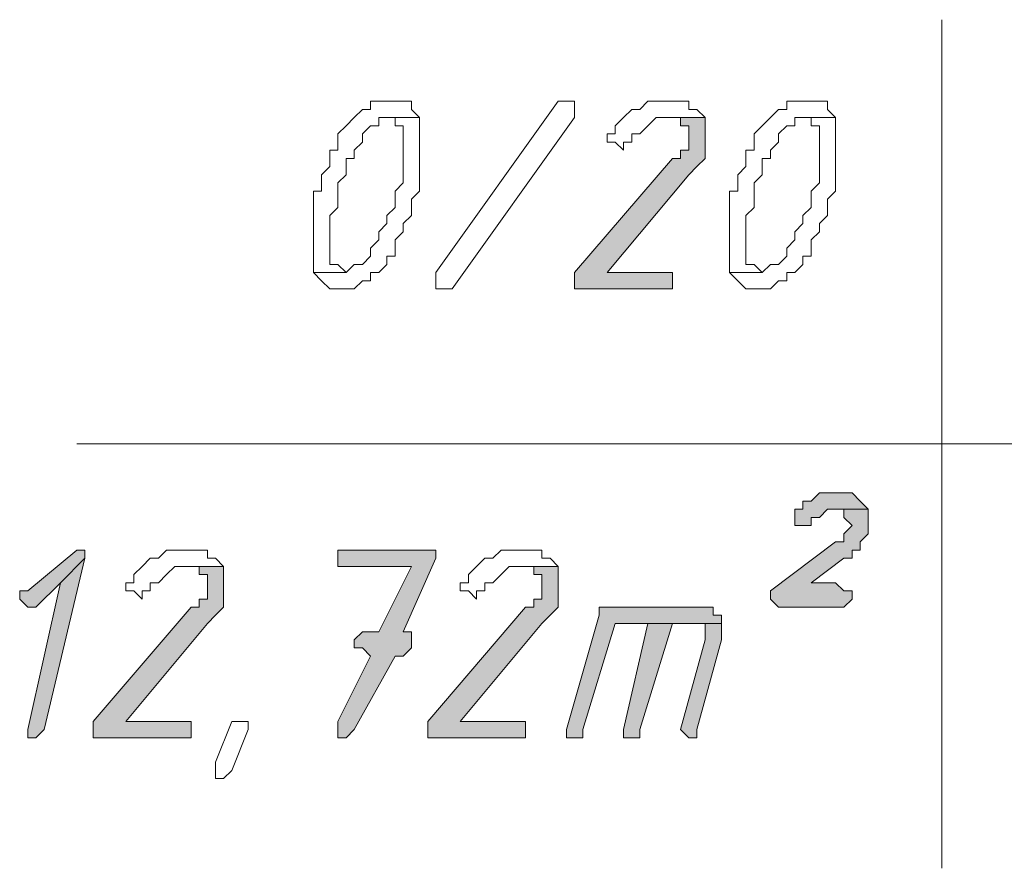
# Model space of a CAD drawing. Header units: inches. Extents: x -1441 to 3871, y -4351 to 2413.
# Tile 270 of 308: x 1706 to 1757, y 111 to 155. Entities that reach past the tile are written whole.
import ezdxf

# ---------------------------------------------------------------- set-up
doc = ezdxf.new("R2010")
doc.units = ezdxf.units.IN
doc.header["$MEASUREMENT"] = 0
doc.layers.add('at_Entity', color=7, linetype='Continuous')
doc.layers.add('at_Solid', color=7, linetype='Continuous')

msp = doc.modelspace()

# ---------------------------------------------------------------- hatches: boundary and pattern name
at = {"layer": 'at_Solid', "lineweight": 15}
for points in [[(1741.47163, 150.33092), (1739.35355, 150.33092), (1740.19792, 150.33092), (1740.19792, 149.90636), (1740.62249, 149.90636), (1740.62249, 148.63265), (1740.19792, 148.63265), (1740.19792, 148.21285), (1739.77335, 148.21285), (1734.69761, 142.28796), (1734.69761, 141.43883), (1739.35355, 141.43883), (1739.77335, 141.43883), (1739.77335, 142.28796), (1739.35355, 142.28796), (1736.39111, 142.28796), (1740.62249, 147.36371), (1741.04706, 147.78828), (1741.47163, 148.21285), (1741.47163, 149.90636)], [(1748.24088, 130.85799), (1747.81631, 130.85799), (1747.39651, 130.85799), (1746.97194, 130.43343), (1746.54737, 130.43343), (1746.54737, 130.01363), (1746.12758, 130.01363), (1746.12758, 129.16449), (1746.54737, 129.16449), (1746.97194, 129.16449), (1746.97194, 129.58429), (1747.39651, 129.58429), (1747.81631, 130.01363), (1749.93439, 130.01363), (1749.50982, 130.43343), (1749.09002, 130.85799), (1748.66545, 130.85799)], [(1749.93439, 130.01363), (1748.24088, 130.01363), (1748.66545, 130.01363), (1748.66545, 129.58429), (1749.09002, 129.16449), (1748.66545, 128.73992), (1748.66545, 128.31535), (1748.24088, 128.31535), (1744.85387, 125.77748), (1744.85387, 125.35291), (1745.27844, 124.93311), (1748.66545, 124.93311), (1749.09002, 125.35291), (1749.09002, 125.77748), (1748.66545, 125.77748), (1748.24088, 126.20205), (1746.97194, 126.20205), (1748.66545, 127.47098), (1749.09002, 127.47098), (1749.09002, 127.89555), (1749.50982, 127.89555), (1749.50982, 128.31535), (1749.93439, 128.73992), (1749.93439, 129.58429)], [(1708.87522, 127.89555), (1706.33735, 125.77748), (1705.91278, 125.77748), (1705.91278, 125.35291), (1706.33735, 124.93311), (1706.75715, 124.93311), (1708.03086, 126.20205), (1709.29979, 127.47098), (1709.29979, 127.89555)], [(1727.07922, 127.89555), (1722.42327, 127.89555), (1722.42327, 127.04641), (1726.23008, 127.04641), (1724.53657, 123.6594), (1723.6922, 123.6594), (1723.26764, 123.2396), (1723.26764, 122.81504), (1723.6922, 122.81504), (1724.11677, 122.39047), (1722.42327, 119.00346), (1722.42327, 118.15909), (1722.84307, 118.15909), (1723.26764, 118.57889), (1725.38571, 122.39047), (1725.80551, 122.39047), (1726.23008, 122.81504), (1726.23008, 123.6594), (1725.80551, 123.6594), (1727.49901, 127.47098), (1727.49901, 127.89555)], [(1709.29979, 127.47098), (1708.03086, 126.20205), (1706.33735, 118.57889), (1706.33735, 118.15909), (1706.75715, 118.15909), (1707.18172, 118.57889)], [(1716.49361, 127.04641), (1714.38031, 127.04641), (1715.22468, 127.04641), (1715.22468, 126.62185), (1715.64925, 126.62185), (1715.64925, 125.35291), (1715.22468, 125.35291), (1715.22468, 124.93311), (1714.80011, 124.93311), (1709.71959, 119.00346), (1709.71959, 118.15909), (1714.38031, 118.15909), (1714.80011, 118.15909), (1714.80011, 119.00346), (1714.38031, 119.00346), (1711.41787, 119.00346), (1715.64925, 124.08397), (1716.07381, 124.50854), (1716.49361, 124.93311), (1716.49361, 126.62185)], [(1733.84847, 127.04641), (1731.73039, 127.04641), (1732.57953, 127.04641), (1732.57953, 126.62185), (1733.0041, 126.62185), (1733.0041, 125.35291), (1732.57953, 125.35291), (1732.57953, 124.93311), (1732.15496, 124.93311), (1727.07922, 119.00346), (1727.07922, 118.15909), (1731.73039, 118.15909), (1732.15496, 118.15909), (1732.15496, 119.00346), (1731.73039, 119.00346), (1728.76795, 119.00346), (1733.0041, 124.08397), (1733.42867, 124.50854), (1733.84847, 124.93311), (1733.84847, 126.62185)], [(1741.04706, 124.93311), (1735.96654, 124.93311), (1735.96654, 124.50854), (1734.27304, 118.57889), (1734.27304, 118.15909), (1734.69761, 118.15909), (1735.12217, 118.15909), (1735.12217, 118.57889), (1736.81091, 124.08397), (1742.316, 124.08397), (1742.316, 124.50854), (1741.89143, 124.50854), (1741.89143, 124.93311), (1741.47163, 124.93311)], [(1738.50442, 124.08397), (1737.23548, 118.57889), (1737.23548, 118.15909), (1737.66005, 118.15909), (1738.08462, 118.15909), (1738.08462, 118.57889), (1739.77335, 124.08397), (1740.62249, 124.08397)], [(1742.316, 124.08397), (1738.50442, 124.08397), (1740.62249, 124.08397), (1741.47163, 124.08397), (1741.47163, 123.2396), (1740.19792, 118.57889), (1740.62249, 118.15909), (1741.04706, 118.15909), (1741.04706, 118.57889), (1742.316, 123.2396), (1742.316, 123.6594)]]:
    msp.add_hatch(color=7, dxfattribs=at).paths.add_polyline_path(points)

# ---------------------------------------------------------------- linework, layer by layer
at = {"layer": 'at_Entity', "color": 7, "lineweight": 15}
for p, q in [((1753.74597, 155.40667), (1753.74597, 111.38507)), ((1723.6922, 150.75072), (1723.26764, 150.33092)), ((1724.11677, 150.75072), (1723.6922, 150.75072)), ((1723.6922, 150.75072), (1723.6922, 150.75072)), ((1724.53657, 151.17529), (1724.11677, 151.17529)), ((1724.11677, 151.17529), (1724.11677, 150.75072)), ((1724.96114, 151.17529), (1724.53657, 151.17529)), ((1725.38571, 151.17529), (1724.96114, 151.17529)), ((1725.80551, 151.17529), (1725.38571, 151.17529)), ((1725.38571, 151.17529), (1725.38571, 151.17529)), ((1726.23008, 151.17529), (1725.80551, 151.17529)), ((1726.23008, 150.75072), (1726.23008, 151.17529)), ((1726.65465, 150.33092), (1726.23008, 150.75072)), ((1727.49901, 142.28796), (1733.84847, 151.17529)), ((1733.84847, 151.17529), (1734.27304, 151.17529)), ((1734.27304, 151.17529), (1734.69761, 151.17529)), ((1734.69761, 151.17529), (1734.69761, 150.33092)), ((1737.66005, 150.75072), (1737.23548, 150.33092)), ((1738.08462, 150.75072), (1737.66005, 150.75072)), ((1737.66005, 150.75072), (1737.66005, 150.75072)), ((1738.50442, 151.17529), (1738.08462, 150.75072)), ((1738.92898, 151.17529), (1738.50442, 151.17529)), ((1739.77335, 151.17529), (1738.92898, 151.17529)), ((1740.62249, 151.17529), (1739.77335, 151.17529)), ((1739.77335, 151.17529), (1739.77335, 151.17529)), ((1740.62249, 150.75072), (1740.62249, 151.17529)), ((1741.04706, 150.75072), (1740.62249, 150.75072)), ((1741.47163, 150.33092), (1741.04706, 150.75072)), ((1745.27844, 150.75072), (1744.85387, 150.33092)), ((1745.70301, 150.75072), (1745.27844, 150.75072)), ((1745.27844, 150.75072), (1745.27844, 150.75072)), ((1746.12758, 151.17529), (1745.70301, 151.17529)), ((1745.70301, 151.17529), (1745.70301, 150.75072)), ((1746.54737, 151.17529), (1746.12758, 151.17529)), ((1746.97194, 151.17529), (1746.54737, 151.17529)), ((1747.39651, 151.17529), (1746.97194, 151.17529)), ((1746.97194, 151.17529), (1746.97194, 151.17529)), ((1747.81631, 151.17529), (1747.39651, 151.17529)), ((1747.81631, 150.75072), (1747.81631, 151.17529)), ((1748.24088, 150.33092), (1747.81631, 150.75072)), ((1723.26764, 150.33092), (1722.84307, 149.90636)), ((1723.26764, 150.33092), (1723.26764, 150.33092)), ((1724.53657, 149.90636), (1724.53657, 150.33092)), ((1724.53657, 150.33092), (1724.96114, 150.33092)), ((1726.65465, 150.33092), (1724.96114, 150.33092)), ((1724.96114, 150.33092), (1725.38571, 150.33092)), ((1724.96114, 150.33092), (1726.65465, 150.33092)), ((1725.38571, 150.33092), (1725.38571, 149.90636)), ((1726.65465, 146.51934), (1726.65465, 150.33092)), ((1726.65465, 150.33092), (1726.65465, 150.33092)), ((1734.69761, 150.33092), (1728.34815, 141.43883)), ((1737.23548, 150.33092), (1736.81091, 149.90636)), ((1737.23548, 150.33092), (1737.23548, 150.33092)), ((1738.50442, 149.90636), (1738.92898, 150.33092)), ((1738.92898, 150.33092), (1741.47163, 150.33092)), ((1741.47163, 150.33092), (1739.35355, 150.33092)), ((1739.35355, 150.33092), (1740.19792, 150.33092)), ((1740.19792, 150.33092), (1740.19792, 149.90636)), ((1741.47163, 149.90636), (1741.47163, 150.33092)), ((1744.85387, 150.33092), (1744.43407, 149.90636)), ((1744.85387, 150.33092), (1744.85387, 150.33092)), ((1746.12758, 149.90636), (1746.12758, 150.33092)), ((1746.12758, 150.33092), (1746.54737, 150.33092)), ((1748.24088, 150.33092), (1746.54737, 150.33092)), ((1746.54737, 150.33092), (1746.97194, 150.33092)), ((1746.54737, 150.33092), (1748.24088, 150.33092)), ((1746.97194, 150.33092), (1746.97194, 149.90636)), ((1748.24088, 146.51934), (1748.24088, 150.33092)), ((1748.24088, 150.33092), (1748.24088, 150.33092)), ((1722.84307, 149.90636), (1722.42327, 149.48179)), ((1722.84307, 149.90636), (1722.84307, 149.90636)), ((1723.6922, 149.48179), (1724.11677, 149.90636)), ((1724.11677, 149.90636), (1724.53657, 149.90636)), ((1725.38571, 149.90636), (1725.80551, 149.90636)), ((1725.80551, 149.90636), (1725.80551, 146.94391)), ((1736.81091, 149.90636), (1736.81091, 149.48179)), ((1738.08462, 149.48179), (1738.50442, 149.90636)), ((1738.50442, 149.90636), (1738.50442, 149.90636)), ((1740.19792, 149.90636), (1740.62249, 149.90636)), ((1740.62249, 149.90636), (1740.62249, 148.63265)), ((1741.47163, 148.21285), (1741.47163, 149.90636)), ((1744.43407, 149.90636), (1744.0095, 149.48179)), ((1744.43407, 149.90636), (1744.43407, 149.90636)), ((1745.27844, 149.48179), (1745.70301, 149.90636)), ((1745.70301, 149.90636), (1746.12758, 149.90636)), ((1746.97194, 149.90636), (1747.39651, 149.90636)), ((1747.39651, 149.90636), (1747.39651, 146.94391)), ((1722.42327, 149.48179), (1722.42327, 148.63265)), ((1723.6922, 149.05722), (1723.6922, 149.48179)), ((1736.81091, 149.48179), (1736.39111, 149.48179)), ((1736.39111, 149.48179), (1736.39111, 149.05722)), ((1737.66005, 149.05722), (1737.66005, 149.48179)), ((1737.66005, 149.48179), (1738.08462, 149.48179)), ((1738.08462, 149.48179), (1738.08462, 149.48179)), ((1744.0095, 149.48179), (1744.0095, 148.63265)), ((1745.27844, 149.05722), (1745.27844, 149.48179)), ((1723.26764, 148.63265), (1723.6922, 149.05722)), ((1736.39111, 149.05722), (1736.81091, 149.05722)), ((1736.81091, 149.05722), (1736.81091, 149.05722)), ((1736.81091, 149.05722), (1737.23548, 148.63265)), ((1737.23548, 148.63265), (1737.23548, 149.05722)), ((1737.23548, 149.05722), (1737.66005, 149.05722)), ((1744.85387, 148.63265), (1745.27844, 149.05722)), ((1722.42327, 148.63265), (1721.9987, 148.63265)), ((1721.9987, 148.63265), (1721.9987, 147.78828)), ((1722.84307, 147.36371), (1722.84307, 148.21285)), ((1722.84307, 148.21285), (1723.26764, 148.21285)), ((1723.26764, 148.21285), (1723.26764, 148.63265)), ((1739.77335, 148.21285), (1734.69761, 142.28796)), ((1740.19792, 148.21285), (1739.77335, 148.21285)), ((1740.62249, 148.63265), (1740.19792, 148.63265)), ((1740.19792, 148.63265), (1740.19792, 148.21285)), ((1741.04706, 147.78828), (1741.47163, 148.21285)), ((1744.0095, 148.63265), (1743.58493, 148.63265)), ((1743.58493, 148.63265), (1743.58493, 147.78828)), ((1744.43407, 147.36371), (1744.43407, 148.21285)), ((1744.43407, 148.21285), (1744.85387, 148.21285)), ((1744.85387, 148.21285), (1744.85387, 148.63265)), ((1721.9987, 147.78828), (1721.57413, 147.36371)), ((1740.62249, 147.36371), (1741.04706, 147.78828)), ((1741.04706, 147.78828), (1741.04706, 147.78828)), ((1743.58493, 147.78828), (1743.16036, 147.36371)), ((1721.57413, 147.36371), (1721.57413, 146.51934)), ((1722.42327, 146.94391), (1722.84307, 147.36371)), ((1736.39111, 142.28796), (1740.62249, 147.36371)), ((1740.62249, 147.36371), (1740.62249, 147.36371)), ((1743.16036, 147.36371), (1743.16036, 146.51934)), ((1744.0095, 146.94391), (1744.43407, 147.36371)), ((1722.42327, 145.67021), (1722.42327, 146.94391)), ((1725.80551, 146.94391), (1725.38571, 146.51934)), ((1744.0095, 145.67021), (1744.0095, 146.94391)), ((1747.39651, 146.94391), (1746.97194, 146.51934)), ((1721.57413, 146.51934), (1721.15433, 146.51934)), ((1721.15433, 146.51934), (1721.15433, 142.28796)), ((1725.38571, 146.51934), (1725.38571, 145.67021)), ((1726.23008, 146.09477), (1726.65465, 146.51934)), ((1726.23008, 145.25041), (1726.23008, 146.09477)), ((1743.16036, 146.51934), (1742.74056, 146.51934)), ((1742.74056, 146.51934), (1742.74056, 142.28796)), ((1746.97194, 146.51934), (1746.97194, 145.67021)), ((1747.81631, 146.09477), (1748.24088, 146.51934)), ((1747.81631, 145.25041), (1747.81631, 146.09477)), ((1721.9987, 145.25041), (1722.42327, 145.67021)), ((1725.38571, 145.67021), (1724.96114, 145.25041)), ((1743.58493, 145.25041), (1744.0095, 145.67021)), ((1746.97194, 145.67021), (1746.54737, 145.25041)), ((1721.9987, 142.70776), (1721.9987, 145.25041)), ((1724.96114, 145.25041), (1724.96114, 144.82584)), ((1725.80551, 144.82584), (1726.23008, 145.25041)), ((1743.58493, 142.70776), (1743.58493, 145.25041)), ((1746.54737, 145.25041), (1746.54737, 144.82584)), ((1747.39651, 144.82584), (1747.81631, 145.25041)), ((1724.96114, 144.82584), (1724.53657, 144.40127)), ((1725.80551, 144.40127), (1725.80551, 144.82584)), ((1746.54737, 144.82584), (1746.12758, 144.40127)), ((1747.39651, 144.40127), (1747.39651, 144.82584)), ((1724.53657, 144.40127), (1724.53657, 143.98147)), ((1725.38571, 143.98147), (1725.80551, 144.40127)), ((1746.12758, 144.40127), (1746.12758, 143.98147)), ((1746.97194, 143.98147), (1747.39651, 144.40127)), ((1724.53657, 143.98147), (1724.11677, 143.5569)), ((1724.11677, 143.5569), (1724.11677, 143.13233)), ((1725.38571, 143.13233), (1725.38571, 143.98147)), ((1746.12758, 143.98147), (1745.70301, 143.5569)), ((1745.70301, 143.5569), (1745.70301, 143.13233)), ((1746.97194, 143.13233), (1746.97194, 143.98147)), ((1724.11677, 143.13233), (1723.6922, 142.70776)), ((1724.96114, 142.70776), (1724.96114, 143.13233)), ((1724.96114, 143.13233), (1725.38571, 143.13233)), ((1745.70301, 143.13233), (1745.27844, 142.70776)), ((1746.54737, 142.70776), (1746.54737, 143.13233)), ((1746.54737, 143.13233), (1746.97194, 143.13233)), ((1722.42327, 142.70776), (1721.9987, 142.70776)), ((1722.84307, 142.28796), (1722.42327, 142.70776)), ((1723.26764, 142.70776), (1722.84307, 142.28796)), ((1723.6922, 142.70776), (1723.26764, 142.70776)), ((1723.26764, 142.70776), (1723.26764, 142.70776)), ((1724.53657, 142.28796), (1724.96114, 142.70776)), ((1744.0095, 142.70776), (1743.58493, 142.70776)), ((1744.43407, 142.28796), (1744.0095, 142.70776)), ((1744.85387, 142.70776), (1744.43407, 142.28796)), ((1745.27844, 142.70776), (1744.85387, 142.70776)), ((1744.85387, 142.70776), (1744.85387, 142.70776)), ((1746.12758, 142.28796), (1746.54737, 142.70776)), ((1722.84307, 142.28796), (1721.15433, 142.28796)), ((1721.15433, 142.28796), (1721.57413, 141.8634)), ((1721.15433, 142.28796), (1722.84307, 142.28796)), ((1722.84307, 142.28796), (1722.84307, 142.28796)), ((1724.11677, 141.8634), (1724.11677, 142.28796)), ((1724.11677, 142.28796), (1724.53657, 142.28796)), ((1724.53657, 142.28796), (1724.53657, 142.28796)), ((1727.49901, 141.8634), (1727.49901, 142.28796)), ((1734.69761, 142.28796), (1734.69761, 141.43883)), ((1739.35355, 142.28796), (1736.39111, 142.28796)), ((1739.77335, 142.28796), (1739.35355, 142.28796)), ((1739.77335, 141.43883), (1739.77335, 142.28796)), ((1744.43407, 142.28796), (1742.74056, 142.28796)), ((1742.74056, 142.28796), (1743.16036, 141.8634)), ((1742.74056, 142.28796), (1744.43407, 142.28796)), ((1744.43407, 142.28796), (1744.43407, 142.28796)), ((1745.70301, 141.8634), (1745.70301, 142.28796)), ((1745.70301, 142.28796), (1746.12758, 142.28796)), ((1746.12758, 142.28796), (1746.12758, 142.28796)), ((1721.57413, 141.8634), (1721.57413, 141.8634)), ((1721.57413, 141.8634), (1721.9987, 141.43883)), ((1723.26764, 141.43883), (1723.6922, 141.8634)), ((1723.6922, 141.8634), (1724.11677, 141.8634)), ((1727.49901, 141.43883), (1727.49901, 141.8634)), ((1727.49901, 141.8634), (1727.49901, 141.8634)), ((1743.16036, 141.8634), (1743.16036, 141.8634)), ((1743.16036, 141.8634), (1743.58493, 141.43883)), ((1744.85387, 141.43883), (1745.27844, 141.8634)), ((1745.27844, 141.8634), (1745.70301, 141.8634)), ((1721.9987, 141.43883), (1722.42327, 141.43883)), ((1722.42327, 141.43883), (1722.84307, 141.43883)), ((1722.84307, 141.43883), (1723.26764, 141.43883)), ((1723.26764, 141.43883), (1723.26764, 141.43883)), ((1727.92358, 141.43883), (1727.49901, 141.43883)), ((1728.34815, 141.43883), (1727.92358, 141.43883)), ((1734.69761, 141.43883), (1739.35355, 141.43883)), ((1739.35355, 141.43883), (1739.77335, 141.43883)), ((1743.58493, 141.43883), (1744.0095, 141.43883)), ((1744.0095, 141.43883), (1744.43407, 141.43883)), ((1744.43407, 141.43883), (1744.85387, 141.43883)), ((1744.85387, 141.43883), (1744.85387, 141.43883)), ((1708.87522, 133.39587), (1847.28949, 133.39587)), ((1747.39651, 130.85799), (1746.97194, 130.43343)), ((1747.81631, 130.85799), (1747.39651, 130.85799)), ((1747.39651, 130.85799), (1747.39651, 130.85799)), ((1748.24088, 130.85799), (1747.81631, 130.85799)), ((1748.66545, 130.85799), (1748.24088, 130.85799)), ((1749.09002, 130.85799), (1748.66545, 130.85799)), ((1749.50982, 130.43343), (1749.09002, 130.85799)), ((1746.97194, 130.43343), (1746.54737, 130.43343)), ((1746.54737, 130.43343), (1746.54737, 130.01363)), ((1749.93439, 130.01363), (1749.50982, 130.43343)), ((1749.50982, 130.43343), (1749.50982, 130.43343)), ((1746.54737, 130.01363), (1746.12758, 130.01363)), ((1746.12758, 130.01363), (1746.12758, 129.16449)), ((1747.39651, 129.58429), (1747.81631, 130.01363)), ((1747.81631, 130.01363), (1749.93439, 130.01363)), ((1749.93439, 130.01363), (1748.24088, 130.01363)), ((1748.24088, 130.01363), (1748.66545, 130.01363)), ((1748.66545, 130.01363), (1748.66545, 129.58429)), ((1749.93439, 129.58429), (1749.93439, 130.01363)), ((1746.97194, 129.16449), (1746.97194, 129.58429)), ((1746.97194, 129.58429), (1747.39651, 129.58429)), ((1747.39651, 129.58429), (1747.39651, 129.58429)), ((1748.66545, 129.58429), (1749.09002, 129.16449)), ((1749.93439, 128.73992), (1749.93439, 129.58429)), ((1746.12758, 129.16449), (1746.54737, 129.16449)), ((1746.54737, 129.16449), (1746.97194, 129.16449)), ((1749.09002, 129.16449), (1748.66545, 128.73992)), ((1748.66545, 128.73992), (1748.66545, 128.31535)), ((1749.09002, 129.16449), (1749.09002, 129.16449)), ((1749.50982, 128.31535), (1749.93439, 128.73992)), ((1748.24088, 128.31535), (1744.85387, 125.77748)), ((1748.66545, 128.31535), (1748.24088, 128.31535)), ((1749.50982, 127.89555), (1749.50982, 128.31535)), ((1708.87522, 127.89555), (1706.33735, 125.77748)), ((1708.87522, 127.89555), (1708.87522, 127.89555)), ((1709.29979, 127.89555), (1708.87522, 127.89555)), ((1709.29979, 127.47098), (1709.29979, 127.89555)), ((1713.53117, 127.89555), (1713.11137, 127.47098)), ((1713.95574, 127.89555), (1713.53117, 127.89555)), ((1714.80011, 127.89555), (1713.95574, 127.89555)), ((1715.64925, 127.89555), (1714.80011, 127.89555)), ((1714.80011, 127.89555), (1714.80011, 127.89555)), ((1715.64925, 127.47098), (1715.64925, 127.89555)), ((1727.07922, 127.89555), (1722.42327, 127.89555)), ((1722.42327, 127.89555), (1722.42327, 127.04641)), ((1727.49901, 127.89555), (1727.07922, 127.89555)), ((1727.49901, 127.47098), (1727.49901, 127.89555)), ((1730.88603, 127.89555), (1730.46146, 127.47098)), ((1731.31059, 127.89555), (1730.88603, 127.89555)), ((1732.15496, 127.89555), (1731.31059, 127.89555)), ((1733.0041, 127.89555), (1732.15496, 127.89555)), ((1732.15496, 127.89555), (1732.15496, 127.89555)), ((1733.0041, 127.47098), (1733.0041, 127.89555)), ((1749.09002, 127.47098), (1749.09002, 127.89555)), ((1749.09002, 127.89555), (1749.50982, 127.89555)), ((1707.18172, 118.57889), (1709.29979, 127.47098)), ((1709.29979, 127.47098), (1708.03086, 126.20205)), ((1708.03086, 126.20205), (1709.29979, 127.47098)), ((1712.6868, 127.47098), (1712.26223, 127.04641)), ((1713.11137, 127.47098), (1712.6868, 127.47098)), ((1712.6868, 127.47098), (1712.6868, 127.47098)), ((1716.07381, 127.47098), (1715.64925, 127.47098)), ((1716.49361, 127.04641), (1716.07381, 127.47098)), ((1725.80551, 123.6594), (1727.49901, 127.47098)), ((1730.04166, 127.47098), (1729.61709, 127.04641)), ((1730.46146, 127.47098), (1730.04166, 127.47098)), ((1730.04166, 127.47098), (1730.04166, 127.47098)), ((1733.42867, 127.47098), (1733.0041, 127.47098)), ((1733.84847, 127.04641), (1733.42867, 127.47098)), ((1746.97194, 126.20205), (1748.66545, 127.47098)), ((1748.66545, 127.47098), (1749.09002, 127.47098)), ((1712.26223, 127.04641), (1711.83767, 126.62185)), ((1712.26223, 127.04641), (1712.26223, 127.04641)), ((1713.53117, 126.62185), (1713.95574, 127.04641)), ((1713.95574, 127.04641), (1716.49361, 127.04641)), ((1716.49361, 127.04641), (1714.38031, 127.04641)), ((1714.38031, 127.04641), (1715.22468, 127.04641)), ((1715.22468, 127.04641), (1715.22468, 126.62185)), ((1716.49361, 126.62185), (1716.49361, 127.04641)), ((1722.42327, 127.04641), (1726.23008, 127.04641)), ((1726.23008, 127.04641), (1724.53657, 123.6594)), ((1729.61709, 127.04641), (1729.19252, 126.62185)), ((1729.61709, 127.04641), (1729.61709, 127.04641)), ((1730.88603, 126.62185), (1731.31059, 127.04641)), ((1731.31059, 127.04641), (1733.84847, 127.04641)), ((1733.84847, 127.04641), (1731.73039, 127.04641)), ((1731.73039, 127.04641), (1732.57953, 127.04641)), ((1732.57953, 127.04641), (1732.57953, 126.62185)), ((1733.84847, 126.62185), (1733.84847, 127.04641)), ((1708.03086, 126.20205), (1706.33735, 118.57889)), ((1706.75715, 124.93311), (1708.03086, 126.20205)), ((1711.83767, 126.20205), (1711.41787, 126.20205)), ((1711.41787, 126.20205), (1711.41787, 125.77748)), ((1711.83767, 126.62185), (1711.83767, 126.20205)), ((1712.6868, 125.77748), (1712.6868, 126.20205)), ((1712.6868, 126.20205), (1713.11137, 126.20205)), ((1713.11137, 126.20205), (1713.53117, 126.62185)), ((1713.11137, 126.20205), (1713.11137, 126.20205)), ((1713.53117, 126.62185), (1713.53117, 126.62185)), ((1715.22468, 126.62185), (1715.64925, 126.62185)), ((1715.64925, 126.62185), (1715.64925, 125.35291)), ((1716.49361, 124.93311), (1716.49361, 126.62185)), ((1729.19252, 126.20205), (1728.76795, 126.20205)), ((1728.76795, 126.20205), (1728.76795, 125.77748)), ((1729.19252, 126.62185), (1729.19252, 126.20205)), ((1730.04166, 125.77748), (1730.04166, 126.20205)), ((1730.04166, 126.20205), (1730.46146, 126.20205)), ((1730.46146, 126.20205), (1730.88603, 126.62185)), ((1730.46146, 126.20205), (1730.46146, 126.20205)), ((1730.88603, 126.62185), (1730.88603, 126.62185)), ((1732.57953, 126.62185), (1733.0041, 126.62185)), ((1733.0041, 126.62185), (1733.0041, 125.35291)), ((1733.84847, 124.93311), (1733.84847, 126.62185)), ((1748.24088, 126.20205), (1746.97194, 126.20205)), ((1748.66545, 125.77748), (1748.24088, 126.20205)), ((1706.33735, 125.77748), (1705.91278, 125.77748)), ((1705.91278, 125.77748), (1705.91278, 125.35291)), ((1711.41787, 125.77748), (1711.83767, 125.77748)), ((1711.83767, 125.77748), (1711.83767, 125.77748)), ((1711.83767, 125.77748), (1712.26223, 125.35291)), ((1712.26223, 125.35291), (1712.26223, 125.77748)), ((1712.26223, 125.77748), (1712.6868, 125.77748)), ((1728.76795, 125.77748), (1729.19252, 125.77748)), ((1729.19252, 125.77748), (1729.19252, 125.77748)), ((1729.19252, 125.77748), (1729.61709, 125.35291)), ((1729.61709, 125.35291), (1729.61709, 125.77748)), ((1729.61709, 125.77748), (1730.04166, 125.77748)), ((1744.85387, 125.77748), (1744.85387, 125.35291)), ((1749.09002, 125.77748), (1748.66545, 125.77748)), ((1749.09002, 125.35291), (1749.09002, 125.77748)), ((1705.91278, 125.35291), (1706.33735, 124.93311)), ((1715.64925, 125.35291), (1715.22468, 125.35291)), ((1715.22468, 125.35291), (1715.22468, 124.93311)), ((1733.0041, 125.35291), (1732.57953, 125.35291)), ((1732.57953, 125.35291), (1732.57953, 124.93311)), ((1744.85387, 125.35291), (1745.27844, 124.93311)), ((1748.66545, 124.93311), (1749.09002, 125.35291)), ((1706.33735, 124.93311), (1706.75715, 124.93311)), ((1714.80011, 124.93311), (1709.71959, 119.00346)), ((1715.22468, 124.93311), (1714.80011, 124.93311)), ((1716.07381, 124.50854), (1716.49361, 124.93311)), ((1732.15496, 124.93311), (1727.07922, 119.00346)), ((1732.57953, 124.93311), (1732.15496, 124.93311)), ((1733.42867, 124.50854), (1733.84847, 124.93311)), ((1741.04706, 124.93311), (1735.96654, 124.93311)), ((1735.96654, 124.93311), (1735.96654, 124.50854)), ((1741.47163, 124.93311), (1741.04706, 124.93311)), ((1741.89143, 124.93311), (1741.47163, 124.93311)), ((1741.47163, 124.93311), (1741.47163, 124.93311)), ((1741.89143, 124.50854), (1741.89143, 124.93311)), ((1745.27844, 124.93311), (1748.66545, 124.93311)), ((1715.64925, 124.08397), (1716.07381, 124.50854)), ((1716.07381, 124.50854), (1716.07381, 124.50854)), ((1733.0041, 124.08397), (1733.42867, 124.50854)), ((1733.42867, 124.50854), (1733.42867, 124.50854)), ((1735.96654, 124.50854), (1734.27304, 118.57889)), ((1742.316, 124.50854), (1741.89143, 124.50854)), ((1742.316, 124.08397), (1742.316, 124.50854)), ((1711.41787, 119.00346), (1715.64925, 124.08397)), ((1715.64925, 124.08397), (1715.64925, 124.08397)), ((1723.6922, 123.6594), (1723.26764, 123.2396)), ((1724.53657, 123.6594), (1723.6922, 123.6594)), ((1726.23008, 123.6594), (1725.80551, 123.6594)), ((1725.80551, 123.6594), (1725.80551, 123.6594)), ((1726.23008, 122.81504), (1726.23008, 123.6594)), ((1728.76795, 119.00346), (1733.0041, 124.08397)), ((1733.0041, 124.08397), (1733.0041, 124.08397)), ((1735.12217, 118.57889), (1736.81091, 124.08397)), ((1736.81091, 124.08397), (1742.316, 124.08397)), ((1738.50442, 124.08397), (1737.23548, 118.57889)), ((1738.08462, 118.57889), (1739.77335, 124.08397)), ((1740.62249, 124.08397), (1738.50442, 124.08397)), ((1742.316, 124.08397), (1738.50442, 124.08397)), ((1738.50442, 124.08397), (1740.62249, 124.08397)), ((1739.77335, 124.08397), (1740.62249, 124.08397)), ((1740.62249, 124.08397), (1741.47163, 124.08397)), ((1741.47163, 124.08397), (1741.47163, 123.2396)), ((1742.316, 123.6594), (1742.316, 124.08397)), ((1742.316, 123.2396), (1742.316, 123.6594)), ((1723.26764, 123.2396), (1723.26764, 122.81504)), ((1741.47163, 123.2396), (1740.19792, 118.57889)), ((1741.04706, 118.57889), (1742.316, 123.2396)), ((1723.26764, 122.81504), (1723.6922, 122.81504)), ((1723.6922, 122.81504), (1724.11677, 122.39047)), ((1725.80551, 122.39047), (1726.23008, 122.81504)), ((1724.11677, 122.39047), (1722.42327, 119.00346)), ((1723.26764, 118.57889), (1725.38571, 122.39047)), ((1724.11677, 122.39047), (1724.11677, 122.39047)), ((1725.38571, 122.39047), (1725.80551, 122.39047)), ((1706.33735, 118.57889), (1706.33735, 118.15909)), ((1706.75715, 118.15909), (1707.18172, 118.57889)), ((1709.71959, 119.00346), (1709.71959, 118.15909)), ((1714.38031, 119.00346), (1711.41787, 119.00346)), ((1714.80011, 119.00346), (1714.38031, 119.00346)), ((1714.80011, 118.15909), (1714.80011, 119.00346)), ((1716.07381, 116.89015), (1716.91818, 119.00346)), ((1716.91818, 119.00346), (1717.34275, 119.00346)), ((1716.91818, 119.00346), (1716.91818, 119.00346)), ((1717.76255, 118.57889), (1716.91818, 116.46558)), ((1717.34275, 119.00346), (1717.76255, 119.00346)), ((1717.76255, 119.00346), (1717.76255, 118.57889)), ((1722.42327, 119.00346), (1722.42327, 118.15909)), ((1722.84307, 118.15909), (1723.26764, 118.57889)), ((1727.07922, 119.00346), (1727.07922, 118.15909)), ((1731.73039, 119.00346), (1728.76795, 119.00346)), ((1732.15496, 119.00346), (1731.73039, 119.00346)), ((1732.15496, 118.15909), (1732.15496, 119.00346)), ((1734.27304, 118.57889), (1734.27304, 118.15909)), ((1735.12217, 118.15909), (1735.12217, 118.57889)), ((1737.23548, 118.57889), (1737.23548, 118.15909)), ((1738.08462, 118.15909), (1738.08462, 118.57889)), ((1740.19792, 118.57889), (1740.19792, 118.57889)), ((1740.19792, 118.57889), (1740.62249, 118.15909)), ((1741.04706, 118.15909), (1741.04706, 118.57889)), ((1706.33735, 118.15909), (1706.75715, 118.15909)), ((1706.75715, 118.15909), (1706.75715, 118.15909)), ((1709.71959, 118.15909), (1714.38031, 118.15909)), ((1714.38031, 118.15909), (1714.80011, 118.15909)), ((1722.42327, 118.15909), (1722.84307, 118.15909)), ((1722.84307, 118.15909), (1722.84307, 118.15909)), ((1727.07922, 118.15909), (1731.73039, 118.15909)), ((1731.73039, 118.15909), (1732.15496, 118.15909)), ((1734.27304, 118.15909), (1734.69761, 118.15909)), ((1734.69761, 118.15909), (1735.12217, 118.15909)), ((1737.23548, 118.15909), (1737.66005, 118.15909)), ((1737.66005, 118.15909), (1738.08462, 118.15909)), ((1740.62249, 118.15909), (1741.04706, 118.15909)), ((1716.07381, 116.04101), (1716.07381, 116.89015)), ((1716.91818, 116.46558), (1716.49361, 116.04101)), ((1716.49361, 116.04101), (1716.07381, 116.04101))]:
    msp.add_line(p, q, dxfattribs=at)

doc.saveas('drawing.dxf')
